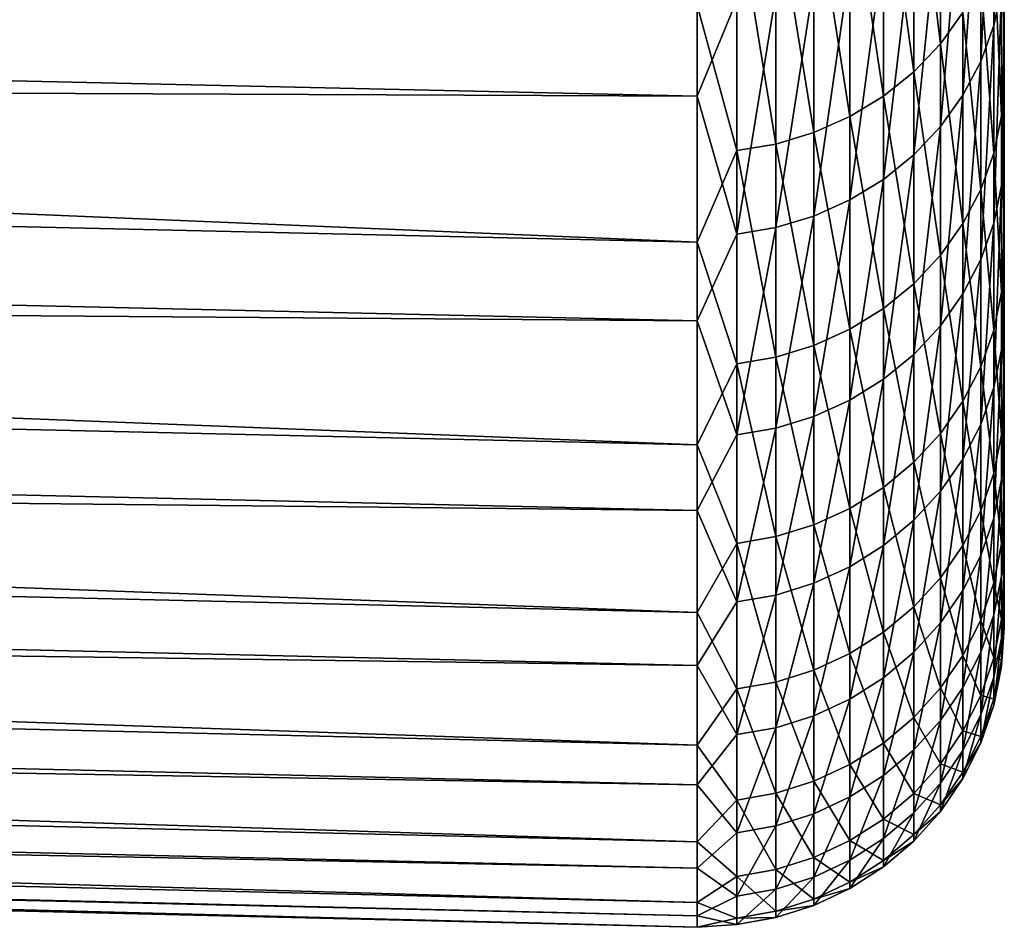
# Model space of a CAD drawing. Header units: metres. Extents: x -2 to 85, y -75 to 96.
# Tile 302 of 444: x 66.71 to 68.35, y 4.51 to 6.03. Entities that reach past the tile are written whole.
import ezdxf

# ---------------------------------------------------------------- set-up
doc = ezdxf.new("R2010")
doc.units = ezdxf.units.M
doc.layers.add('solid_20204500', color=7, linetype='CONTINUOUS')

msp = doc.modelspace()

# ---------------------------------------------------------------- linework, layer by layer
at = {"layer": 'solid_20204500'}
for points in [[(67.838074, 5.655895, -7.239952), (47.400002, 6.119931, -7.089612), (47.400002, 6.506975, -8.188399)], [(67.838074, 6.051271, -8.36237), (67.838074, 5.655895, -7.239952), (47.400002, 6.506975, -8.188399)], [(68.332428, 6.016889, 7.158607), (68.345589, 6.078832, 7.138436), (68.345589, 6.461903, 8.222242)], [(68.332428, 6.401042, 8.245477), (68.332428, 6.016889, 7.158607), (68.345589, 6.461903, 8.222242)], [(68.199074, 6.348354, -8.731403), (68.243469, 6.394224, -8.712906), (68.243469, 5.98678, -7.625116)], [(68.243469, 5.98678, -7.625116), (68.243469, 6.394224, -8.712906), (68.280907, 6.038666, -7.607143)], [(68.310738, 5.957153, 7.17806), (68.332428, 6.016889, 7.158607), (68.332428, 6.401042, 8.245477)], [(68.310738, 6.34235, 8.267882), (68.310738, 5.957153, 7.17806), (68.332428, 6.401042, 8.245477)], [(67.838074, 5.899206, 7.95178), (47.400002, 6.358073, 7.786335), (47.400002, 5.991579, 6.680523)], [(67.838074, 5.899206, 7.95178), (67.838074, 6.330323, 9.060961), (47.400002, 6.358073, 7.786335)], [(68.148514, 6.30835, -8.747536), (68.199074, 6.348354, -8.731403), (68.199074, 5.940044, -7.641304)], [(68.199074, 5.940044, -7.641304), (68.199074, 6.348354, -8.731403), (68.243469, 5.98678, -7.625116)], [(68.280907, 5.90068, 7.19645), (68.310738, 5.957153, 7.17806), (68.310738, 6.34235, 8.267882)], [(68.280907, 6.286865, 8.289064), (68.280907, 5.90068, 7.19645), (68.310738, 6.34235, 8.267882)], [(67.903748, 6.059382, 8.375906), (67.838074, 6.330323, 9.060961), (67.838074, 5.899206, 7.95178)], [(68.092674, 6.274918, -8.761018), (68.148514, 6.30835, -8.747536), (68.148514, 5.899285, -7.655423)], [(68.148514, 5.899285, -7.655423), (68.148514, 6.30835, -8.747536), (68.199074, 5.940044, -7.641304)], [(68.032547, 6.24865, -8.771611), (68.092674, 6.274918, -8.761018), (68.092674, 5.865223, -7.667221)], [(68.092674, 5.865223, -7.667221), (68.092674, 6.274918, -8.761018), (68.148514, 5.899285, -7.655423)], [(68.243469, 5.848468, 7.213452), (68.280907, 5.90068, 7.19645), (68.280907, 6.286865, 8.289064)], [(68.243469, 6.235565, 8.308648), (68.243469, 5.848468, 7.213452), (68.280907, 6.286865, 8.289064)], [(67.9692, 6.23001, -8.779128), (68.032547, 6.24865, -8.771611), (68.032547, 5.83846, -7.676492)], [(68.032547, 5.83846, -7.676492), (68.032547, 6.24865, -8.771611), (68.092674, 5.865223, -7.667221)], [(67.903748, 6.219326, -8.783437), (67.9692, 6.23001, -8.779128), (67.9692, 5.819468, -7.68307)], [(67.9692, 5.819468, -7.68307), (67.9692, 6.23001, -8.779128), (68.032547, 5.83846, -7.676492)], [(68.199074, 5.801439, 7.228766), (68.243469, 5.848468, 7.213452), (68.243469, 6.235565, 8.308648)], [(68.199074, 6.189358, 8.326287), (68.199074, 5.801439, 7.228766), (68.243469, 6.235565, 8.308648)], [(67.903748, 5.808583, -7.686841), (67.838074, 6.051271, -8.36237), (67.903748, 6.219326, -8.783437)], [(67.903748, 5.808583, -7.686841), (67.903748, 6.219326, -8.783437), (67.9692, 5.819468, -7.68307)], [(68.332428, 6.154149, -7.567141), (68.345589, 6.215705, -7.545819), (68.345589, 5.866656, -6.450581)], [(68.345589, 6.215705, -7.545819), (68.349998, 6.167046, -7.194855), (68.349998, 5.988965, -6.630133)], [(68.345589, 5.866656, -6.450581), (68.345589, 6.215705, -7.545819), (68.349998, 5.988965, -6.630133)], [(68.148514, 5.760424, 7.242123), (68.199074, 5.801439, 7.228766), (68.199074, 6.189358, 8.326287)], [(68.148514, 6.14906, 8.341672), (68.148514, 5.760424, 7.242123), (68.199074, 6.189358, 8.326287)], [(68.349998, 5.869179, 6.218609), (68.349998, 5.988965, -6.630133), (68.349998, 6.167046, -7.194855)], [(68.349998, 6.036701, 6.786553), (68.349998, 5.869179, 6.218609), (68.349998, 6.167046, -7.194855)], [(68.092674, 5.726148, 7.253284), (68.148514, 5.760424, 7.242123), (68.148514, 6.14906, 8.341672)], [(68.092674, 6.115383, 8.354527), (68.092674, 5.726148, 7.253284), (68.148514, 6.14906, 8.341672)], [(68.310738, 6.094786, -7.587704), (68.332428, 6.154149, -7.567141), (68.332428, 5.804114, -6.468809)], [(68.332428, 5.804114, -6.468809), (68.332428, 6.154149, -7.567141), (68.345589, 5.866656, -6.450581)], [(67.838074, 5.317876, -6.098949), (47.400002, 5.788993, -5.972534), (47.400002, 6.119931, -7.089612)], [(67.838074, 5.655895, -7.239952), (67.838074, 5.317876, -6.098949), (47.400002, 6.119931, -7.089612)], [(68.032547, 5.699216, 7.262054), (68.092674, 5.726148, 7.253284), (68.092674, 6.115383, 8.354527)], [(68.032547, 6.088922, 8.36463), (68.032547, 5.699216, 7.262054), (68.092674, 6.115383, 8.354527)], [(68.280907, 6.038666, -7.607143), (68.310738, 6.094786, -7.587704), (68.310738, 5.7438, -6.486387)], [(68.310738, 5.7438, -6.486387), (68.310738, 6.094786, -7.587704), (68.332428, 5.804114, -6.468809)], [(67.9692, 5.680105, 7.268278), (68.032547, 5.699216, 7.262054), (68.032547, 6.088922, 8.36463)], [(67.9692, 6.070144, 8.371798), (67.9692, 5.680105, 7.268278), (68.032547, 6.088922, 8.36463)], [(68.332428, 5.687388, 6.053941), (68.345589, 5.750259, 6.036882), (68.345589, 6.078832, 7.138436)], [(68.332428, 6.016889, 7.158607), (68.332428, 5.687388, 6.053941), (68.345589, 6.078832, 7.138436)], [(68.345589, 6.078832, 7.138436), (68.345589, 5.750259, 6.036882), (68.349998, 6.036701, 6.786553)], [(67.903748, 6.059382, 8.375906), (67.838074, 5.899206, 7.95178), (67.903748, 5.669152, 7.271845)], [(67.903748, 5.669152, 7.271845), (67.9692, 5.680105, 7.268278), (67.9692, 6.070144, 8.371798)], [(67.903748, 6.059382, 8.375906), (67.903748, 5.669152, 7.271845), (67.9692, 6.070144, 8.371798)], [(67.903748, 5.808583, -7.686841), (67.838074, 5.655895, -7.239952), (67.838074, 6.051271, -8.36237)], [(68.243469, 5.98678, -7.625116), (68.280907, 6.038666, -7.607143), (68.280907, 5.68678, -6.503005)], [(68.280907, 5.68678, -6.503005), (68.280907, 6.038666, -7.607143), (68.310738, 5.7438, -6.486387)], [(68.345589, 5.750259, 6.036882), (68.349998, 5.869179, 6.218609), (68.349998, 6.036701, 6.786553)], [(68.310738, 5.626757, 6.070392), (68.332428, 5.687388, 6.053941), (68.332428, 6.016889, 7.158607)], [(68.310738, 5.957153, 7.17806), (68.310738, 5.626757, 6.070392), (68.332428, 6.016889, 7.158607)], [(67.838074, 5.524821, 6.822187), (47.400002, 5.991579, 6.680523), (47.400002, 5.68152, 5.55747)], [(67.838074, 5.524821, 6.822187), (67.838074, 5.899206, 7.95178), (47.400002, 5.991579, 6.680523)], [(68.199074, 5.940044, -7.641304), (68.243469, 5.98678, -7.625116), (68.243469, 5.634063, -6.518369)], [(68.243469, 5.634063, -6.518369), (68.243469, 5.98678, -7.625116), (68.280907, 5.68678, -6.503005)], [(68.345589, 5.866656, -6.450581), (68.349998, 5.988965, -6.630133), (68.349998, 5.82563, -6.0615)], [(68.349998, 5.716474, 5.647029), (68.349998, 5.82563, -6.0615), (68.349998, 5.988965, -6.630133)], [(68.349998, 5.869179, 6.218609), (68.349998, 5.716474, 5.647029), (68.349998, 5.988965, -6.630133)], [(68.280907, 5.569438, 6.085944), (68.310738, 5.626757, 6.070392), (68.310738, 5.957153, 7.17806)], [(68.280907, 5.90068, 7.19645), (68.280907, 5.569438, 6.085944), (68.310738, 5.957153, 7.17806)], [(68.148514, 5.899285, -7.655423), (68.199074, 5.940044, -7.641304), (68.199074, 5.586579, -6.532207)], [(68.199074, 5.586579, -6.532207), (68.199074, 5.940044, -7.641304), (68.243469, 5.634063, -6.518369)], [(67.903748, 5.669152, 7.271845), (67.838074, 5.899206, 7.95178), (67.838074, 5.524821, 6.822187)], [(68.092674, 5.865223, -7.667221), (68.148514, 5.899285, -7.655423), (68.148514, 5.545167, -6.544277)], [(68.148514, 5.545167, -6.544277), (68.148514, 5.899285, -7.655423), (68.199074, 5.586579, -6.532207)], [(68.243469, 5.516443, 6.100322), (68.280907, 5.569438, 6.085944), (68.280907, 5.90068, 7.19645)], [(68.243469, 5.848468, 7.213452), (68.243469, 5.516443, 6.100322), (68.280907, 5.90068, 7.19645)], [(68.032547, 5.83846, -7.676492), (68.092674, 5.865223, -7.667221), (68.092674, 5.51056, -6.554363)], [(68.092674, 5.51056, -6.554363), (68.092674, 5.865223, -7.667221), (68.148514, 5.545167, -6.544277)], [(68.332428, 5.804114, -6.468809), (68.345589, 5.866656, -6.450581), (68.345589, 5.572635, -5.339306)], [(68.345589, 5.750259, 6.036882), (68.349998, 5.716474, 5.647029), (68.349998, 5.869179, 6.218609)], [(68.345589, 5.866656, -6.450581), (68.349998, 5.82563, -6.0615), (68.349998, 5.676893, -5.488417)], [(68.345589, 5.572635, -5.339306), (68.345589, 5.866656, -6.450581), (68.349998, 5.676893, -5.488417)], [(68.199074, 5.468709, 6.113274), (68.243469, 5.516443, 6.100322), (68.243469, 5.848468, 7.213452)], [(68.199074, 5.801439, 7.228766), (68.199074, 5.468709, 6.113274), (68.243469, 5.848468, 7.213452)], [(67.9692, 5.819468, -7.68307), (68.032547, 5.83846, -7.676492), (68.032547, 5.483367, -6.562288)], [(68.032547, 5.483367, -6.562288), (68.032547, 5.83846, -7.676492), (68.092674, 5.51056, -6.554363)], [(67.903748, 5.808583, -7.686841), (67.9692, 5.819468, -7.68307), (67.9692, 5.464071, -6.567912)], [(67.9692, 5.464071, -6.567912), (67.9692, 5.819468, -7.68307), (68.032547, 5.483367, -6.562288)], [(68.349998, 5.578448, 5.071273), (68.349998, 5.676893, -5.488417), (68.349998, 5.82563, -6.0615)], [(68.349998, 5.716474, 5.647029), (68.349998, 5.578448, 5.071273), (68.349998, 5.82563, -6.0615)], [(67.903748, 5.453011, -6.571135), (67.838074, 5.655895, -7.239952), (67.903748, 5.808583, -7.686841)], [(67.903748, 5.453011, -6.571135), (67.903748, 5.808583, -7.686841), (67.9692, 5.464071, -6.567912)], [(68.148514, 5.42708, 6.124569), (68.199074, 5.468709, 6.113274), (68.199074, 5.801439, 7.228766)], [(68.148514, 5.760424, 7.242123), (68.148514, 5.42708, 6.124569), (68.199074, 5.801439, 7.228766)], [(68.310738, 5.7438, -6.486387), (68.332428, 5.804114, -6.468809), (68.332428, 5.509262, -5.354394)], [(68.332428, 5.509262, -5.354394), (68.332428, 5.804114, -6.468809), (68.345589, 5.572635, -5.339306)], [(67.838074, 5.038082, -4.94229), (47.400002, 5.514876, -4.83934), (47.400002, 5.788993, -5.972534)], [(67.838074, 5.317876, -6.098949), (67.838074, 5.038082, -4.94229), (47.400002, 5.788993, -5.972534)], [(68.092674, 5.39229, 6.134008), (68.148514, 5.42708, 6.124569), (68.148514, 5.760424, 7.242123)], [(68.092674, 5.726148, 7.253284), (68.092674, 5.39229, 6.134008), (68.148514, 5.760424, 7.242123)], [(68.332428, 5.41336, 4.934224), (68.345589, 5.477004, 4.92032), (68.345589, 5.750259, 6.036882)], [(68.332428, 5.687388, 6.053941), (68.332428, 5.41336, 4.934224), (68.345589, 5.750259, 6.036882)], [(68.345589, 5.750259, 6.036882), (68.345589, 5.477004, 4.92032), (68.349998, 5.716474, 5.647029)], [(68.280907, 5.68678, -6.503005), (68.310738, 5.7438, -6.486387), (68.310738, 5.448146, -5.368944)], [(68.310738, 5.448146, -5.368944), (68.310738, 5.7438, -6.486387), (68.332428, 5.509262, -5.354394)], [(68.032547, 5.364954, 6.141425), (68.092674, 5.39229, 6.134008), (68.092674, 5.726148, 7.253284)], [(68.032547, 5.699216, 7.262054), (68.032547, 5.364954, 6.141425), (68.092674, 5.726148, 7.253284)], [(68.345589, 5.477004, 4.92032), (68.349998, 5.578448, 5.071273), (68.349998, 5.716474, 5.647029)], [(67.9692, 5.345557, 6.146688), (68.032547, 5.364954, 6.141425), (68.032547, 5.699216, 7.262054)], [(67.9692, 5.680105, 7.268278), (67.9692, 5.345557, 6.146688), (68.032547, 5.699216, 7.262054)], [(67.838074, 5.20813, 5.675082), (47.400002, 5.68152, 5.55747), (47.400002, 5.428575, 4.419364)], [(67.838074, 5.20813, 5.675082), (67.838074, 5.524821, 6.822187), (47.400002, 5.68152, 5.55747)], [(68.243469, 5.634063, -6.518369), (68.280907, 5.68678, -6.503005), (68.280907, 5.390369, -5.382699)], [(68.280907, 5.390369, -5.382699), (68.280907, 5.68678, -6.503005), (68.310738, 5.448146, -5.368944)], [(68.310738, 5.351985, 4.947631), (68.332428, 5.41336, 4.934224), (68.332428, 5.687388, 6.053941)], [(68.310738, 5.626757, 6.070392), (68.310738, 5.351985, 4.947631), (68.332428, 5.687388, 6.053941)], [(67.903748, 5.669152, 7.271845), (67.838074, 5.524821, 6.822187), (67.903748, 5.334439, 6.149704)], [(67.903748, 5.334439, 6.149704), (67.9692, 5.345557, 6.146688), (67.9692, 5.680105, 7.268278)], [(67.903748, 5.669152, 7.271845), (67.903748, 5.334439, 6.149704), (67.9692, 5.680105, 7.268278)], [(68.345589, 5.572635, -5.339306), (68.349998, 5.676893, -5.488417), (68.349998, 5.542927, -4.911644)], [(68.349998, 5.455258, 4.492103), (68.349998, 5.542927, -4.911644), (68.349998, 5.676893, -5.488417)], [(68.349998, 5.578448, 5.071273), (68.349998, 5.455258, 4.492103), (68.349998, 5.676893, -5.488417)], [(67.903748, 5.453011, -6.571135), (67.838074, 5.317876, -6.098949), (67.838074, 5.655895, -7.239952)], [(68.199074, 5.586579, -6.532207), (68.243469, 5.634063, -6.518369), (68.243469, 5.336952, -5.395416)], [(68.243469, 5.336952, -5.395416), (68.243469, 5.634063, -6.518369), (68.280907, 5.390369, -5.382699)], [(68.280907, 5.293962, 4.960307), (68.310738, 5.351985, 4.947631), (68.310738, 5.626757, 6.070392)], [(68.280907, 5.569438, 6.085944), (68.280907, 5.293962, 4.960307), (68.310738, 5.626757, 6.070392)], [(68.148514, 5.545167, -6.544277), (68.199074, 5.586579, -6.532207), (68.199074, 5.288837, -5.40687)], [(68.199074, 5.288837, -5.40687), (68.199074, 5.586579, -6.532207), (68.243469, 5.336952, -5.395416)], [(68.243469, 5.240316, 4.972026), (68.280907, 5.293962, 4.960307), (68.280907, 5.569438, 6.085944)], [(68.243469, 5.516443, 6.100322), (68.243469, 5.240316, 4.972026), (68.280907, 5.569438, 6.085944)], [(68.332428, 5.509262, -5.354394), (68.345589, 5.572635, -5.339306), (68.345589, 5.334372, -4.214757)], [(68.345589, 5.477004, 4.92032), (68.349998, 5.455258, 4.492103), (68.349998, 5.578448, 5.071273)], [(68.345589, 5.572635, -5.339306), (68.349998, 5.542927, -4.911644), (68.349998, 5.423965, -4.332103)], [(68.345589, 5.334372, -4.214757), (68.345589, 5.572635, -5.339306), (68.349998, 5.423965, -4.332103)], [(68.092674, 5.51056, -6.554363), (68.148514, 5.545167, -6.544277), (68.148514, 5.246875, -5.416861)], [(68.148514, 5.246875, -5.416861), (68.148514, 5.545167, -6.544277), (68.199074, 5.288837, -5.40687)], [(68.349998, 5.347122, 3.910444), (68.349998, 5.423965, -4.332103), (68.349998, 5.542927, -4.911644)], [(68.349998, 5.455258, 4.492103), (68.349998, 5.347122, 3.910444), (68.349998, 5.542927, -4.911644)], [(67.903748, 5.334439, 6.149704), (67.838074, 5.524821, 6.822187), (67.838074, 5.20813, 5.675082)], [(68.199074, 5.191996, 4.982582), (68.243469, 5.240316, 4.972026), (68.243469, 5.516443, 6.100322)], [(68.199074, 5.468709, 6.113274), (68.199074, 5.191996, 4.982582), (68.243469, 5.516443, 6.100322)], [(67.838074, 4.817231, -3.772945), (47.400002, 5.29868, -3.694599), (47.400002, 5.514876, -4.83934)], [(67.838074, 5.038082, -4.94229), (67.838074, 4.817231, -3.772945), (47.400002, 5.514876, -4.83934)], [(68.032547, 5.483367, -6.562288), (68.092674, 5.51056, -6.554363), (68.092674, 5.211807, -5.425209)], [(68.092674, 5.211807, -5.425209), (68.092674, 5.51056, -6.554363), (68.148514, 5.246875, -5.416861)], [(68.310738, 5.448146, -5.368944), (68.332428, 5.509262, -5.354394), (68.332428, 5.270325, -4.226667)], [(68.332428, 5.270325, -4.226667), (68.332428, 5.509262, -5.354394), (68.345589, 5.334372, -4.214757)], [(67.9692, 5.464071, -6.567912), (68.032547, 5.483367, -6.562288), (68.032547, 5.184254, -5.431769)], [(68.032547, 5.184254, -5.431769), (68.032547, 5.483367, -6.562288), (68.092674, 5.211807, -5.425209)], [(68.148514, 5.149855, 4.991788), (68.199074, 5.191996, 4.982582), (68.199074, 5.468709, 6.113274)], [(68.148514, 5.42708, 6.124569), (68.148514, 5.149855, 4.991788), (68.199074, 5.468709, 6.113274)], [(68.332428, 5.195487, 3.802239), (68.345589, 5.259744, 3.791525), (68.345589, 5.477004, 4.92032)], [(68.332428, 5.41336, 4.934224), (68.332428, 5.195487, 3.802239), (68.345589, 5.477004, 4.92032)], [(68.345589, 5.477004, 4.92032), (68.345589, 5.259744, 3.791525), (68.349998, 5.455258, 4.492103)], [(67.903748, 5.153495, -5.439092), (67.838074, 5.317876, -6.098949), (67.903748, 5.453011, -6.571135)], [(67.903748, 5.453011, -6.571135), (67.9692, 5.464071, -6.567912), (67.9692, 5.164701, -5.436424)], [(67.903748, 5.153495, -5.439092), (67.903748, 5.453011, -6.571135), (67.9692, 5.164701, -5.436424)], [(67.9692, 5.164701, -5.436424), (67.9692, 5.464071, -6.567912), (68.032547, 5.184254, -5.431769)], [(68.345589, 5.259744, 3.791525), (68.349998, 5.347122, 3.910444), (68.349998, 5.455258, 4.492103)], [(68.280907, 5.390369, -5.382699), (68.310738, 5.448146, -5.368944), (68.310738, 5.20856, -4.238153)], [(68.310738, 5.20856, -4.238153), (68.310738, 5.448146, -5.368944), (68.332428, 5.270325, -4.226667)], [(67.838074, 4.949945, 4.513409), (47.400002, 5.428575, 4.419364), (47.400002, 5.233755, 3.270792)], [(67.838074, 4.949945, 4.513409), (67.838074, 5.20813, 5.675082), (47.400002, 5.428575, 4.419364)], [(68.092674, 5.114638, 4.999482), (68.148514, 5.149855, 4.991788), (68.148514, 5.42708, 6.124569)], [(68.092674, 5.39229, 6.134008), (68.092674, 5.114638, 4.999482), (68.148514, 5.42708, 6.124569)], [(68.345589, 5.334372, -4.214757), (68.349998, 5.423965, -4.332103), (68.349998, 5.319898, -3.74924)], [(68.349998, 5.25394, 3.325743), (68.349998, 5.319898, -3.74924), (68.349998, 5.423965, -4.332103)], [(68.349998, 5.347122, 3.910444), (68.349998, 5.25394, 3.325743), (68.349998, 5.423965, -4.332103)], [(68.310738, 5.133519, 3.812571), (68.332428, 5.195487, 3.802239), (68.332428, 5.41336, 4.934224)], [(68.310738, 5.351985, 4.947631), (68.310738, 5.133519, 3.812571), (68.332428, 5.41336, 4.934224)], [(68.032547, 5.086967, 5.005527), (68.092674, 5.114638, 4.999482), (68.092674, 5.39229, 6.134008)], [(68.032547, 5.364954, 6.141425), (68.032547, 5.086967, 5.005527), (68.092674, 5.39229, 6.134008)], [(68.243469, 5.336952, -5.395416), (68.280907, 5.390369, -5.382699), (68.280907, 5.15017, -4.249011)], [(68.280907, 5.15017, -4.249011), (68.280907, 5.390369, -5.382699), (68.310738, 5.20856, -4.238153)], [(67.9692, 5.067331, 5.009816), (68.032547, 5.086967, 5.005527), (68.032547, 5.364954, 6.141425)], [(67.9692, 5.345557, 6.146688), (67.9692, 5.067331, 5.009816), (68.032547, 5.364954, 6.141425)], [(67.903748, 5.056077, 5.012275), (67.9692, 5.067331, 5.009816), (67.9692, 5.345557, 6.146688)], [(67.903748, 5.334439, 6.149704), (67.903748, 5.056077, 5.012275), (67.9692, 5.345557, 6.146688)], [(68.199074, 5.288837, -5.40687), (68.243469, 5.336952, -5.395416), (68.243469, 5.096185, -4.259049)], [(68.243469, 5.096185, -4.259049), (68.243469, 5.336952, -5.395416), (68.280907, 5.15017, -4.249011)], [(68.280907, 5.074936, 3.822339), (68.310738, 5.133519, 3.812571), (68.310738, 5.351985, 4.947631)], [(68.280907, 5.293962, 4.960307), (68.280907, 5.074936, 3.822339), (68.310738, 5.351985, 4.947631)], [(68.345589, 5.259744, 3.791525), (68.349998, 5.25394, 3.325743), (68.349998, 5.347122, 3.910444)], [(67.903748, 5.334439, 6.149704), (67.838074, 5.20813, 5.675082), (67.903748, 5.056077, 5.012275)], [(68.332428, 5.270325, -4.226667), (68.345589, 5.334372, -4.214757), (68.345589, 5.152458, -3.07973)], [(68.345589, 5.334372, -4.214757), (68.349998, 5.319898, -3.74924), (68.349998, 5.230846, -3.163857)], [(68.345589, 5.152458, -3.07973), (68.345589, 5.334372, -4.214757), (68.349998, 5.230846, -3.163857)], [(68.349998, 5.175817, 2.738801), (68.349998, 5.230846, -3.163857), (68.349998, 5.319898, -3.74924)], [(68.349998, 5.25394, 3.325743), (68.349998, 5.175817, 2.738801), (68.349998, 5.319898, -3.74924)], [(67.903748, 5.153495, -5.439092), (67.838074, 5.038082, -4.94229), (67.838074, 5.317876, -6.098949)], [(67.838074, 4.655889, -2.593915), (47.400002, 5.140718, -2.540325), (47.400002, 5.29868, -3.694599)], [(67.838074, 4.817231, -3.772945), (67.838074, 4.655889, -2.593915), (47.400002, 5.29868, -3.694599)], [(68.148514, 5.246875, -5.416861), (68.199074, 5.288837, -5.40687), (68.199074, 5.047558, -4.268091)], [(68.199074, 5.047558, -4.268091), (68.199074, 5.288837, -5.40687), (68.243469, 5.096185, -4.259049)], [(68.243469, 5.020773, 3.831369), (68.280907, 5.074936, 3.822339), (68.280907, 5.293962, 4.960307)], [(68.243469, 5.240316, 4.972026), (68.243469, 5.020773, 3.831369), (68.280907, 5.293962, 4.960307)], [(68.310738, 5.20856, -4.238153), (68.332428, 5.270325, -4.226667), (68.332428, 5.087897, -3.088432)], [(68.332428, 5.087897, -3.088432), (68.332428, 5.270325, -4.226667), (68.345589, 5.152458, -3.07973)], [(68.332428, 5.034308, 2.660801), (68.345589, 5.09902, 2.653304), (68.345589, 5.259744, 3.791525)], [(68.332428, 5.195487, 3.802239), (68.332428, 5.034308, 2.660801), (68.345589, 5.259744, 3.791525)], [(68.345589, 5.259744, 3.791525), (68.345589, 5.09902, 2.653304), (68.349998, 5.25394, 3.325743)], [(68.345589, 5.09902, 2.653304), (68.349998, 5.175817, 2.738801), (68.349998, 5.25394, 3.325743)], [(68.092674, 5.211807, -5.425209), (68.148514, 5.246875, -5.416861), (68.148514, 5.005151, -4.275977)], [(68.148514, 5.005151, -4.275977), (68.148514, 5.246875, -5.416861), (68.199074, 5.047558, -4.268091)], [(68.199074, 4.971987, 3.839503), (68.243469, 5.020773, 3.831369), (68.243469, 5.240316, 4.972026)], [(68.199074, 5.191996, 4.982582), (68.199074, 4.971987, 3.839503), (68.243469, 5.240316, 4.972026)], [(67.838074, 4.750929, 3.34015), (47.400002, 5.233755, 3.270792), (47.400002, 5.097337, 2.113774)], [(67.838074, 4.750929, 3.34015), (67.838074, 4.949945, 4.513409), (47.400002, 5.233755, 3.270792)], [(68.345589, 5.152458, -3.07973), (68.349998, 5.230846, -3.163857), (68.349998, 5.156966, -2.576865)], [(68.349998, 5.112894, 2.150534), (68.349998, 5.156966, -2.576865), (68.349998, 5.230846, -3.163857)], [(68.349998, 5.175817, 2.738801), (68.349998, 5.112894, 2.150534), (68.349998, 5.230846, -3.163857)], [(67.903748, 5.056077, 5.012275), (67.838074, 5.20813, 5.675082), (67.838074, 4.949945, 4.513409)], [(68.032547, 5.184254, -5.431769), (68.092674, 5.211807, -5.425209), (68.092674, 4.969711, -4.282568)], [(68.092674, 4.969711, -4.282568), (68.092674, 5.211807, -5.425209), (68.148514, 5.005151, -4.275977)], [(68.280907, 5.15017, -4.249011), (68.310738, 5.20856, -4.238153), (68.310738, 5.025638, -3.096825)], [(68.310738, 5.025638, -3.096825), (68.310738, 5.20856, -4.238153), (68.332428, 5.087897, -3.088432)], [(68.148514, 4.92944, 3.846597), (68.199074, 4.971987, 3.839503), (68.199074, 5.191996, 4.982582)], [(68.148514, 5.149855, 4.991788), (68.148514, 4.92944, 3.846597), (68.199074, 5.191996, 4.982582)], [(68.310738, 4.971903, 2.668031), (68.332428, 5.034308, 2.660801), (68.332428, 5.195487, 3.802239)], [(68.310738, 5.133519, 3.812571), (68.310738, 4.971903, 2.668031), (68.332428, 5.195487, 3.802239)], [(67.9692, 5.164701, -5.436424), (68.032547, 5.184254, -5.431769), (68.032547, 4.941864, -4.287745)], [(68.032547, 4.941864, -4.287745), (68.032547, 5.184254, -5.431769), (68.092674, 4.969711, -4.282568)], [(68.345589, 5.09902, 2.653304), (68.349998, 5.112894, 2.150534), (68.349998, 5.175817, 2.738801)], [(67.903748, 5.153495, -5.439092), (67.9692, 5.164701, -5.436424), (67.9692, 4.922104, -4.29142)], [(67.9692, 4.922104, -4.29142), (67.9692, 5.164701, -5.436424), (68.032547, 4.941864, -4.287745)], [(68.345589, 5.152458, -3.07973), (68.349998, 5.156966, -2.576865), (68.349998, 5.098191, -1.987699)], [(68.349998, 5.065113, 1.560375), (68.349998, 5.098191, -1.987699), (68.349998, 5.156966, -2.576865)], [(68.349998, 5.112894, 2.150534), (68.349998, 5.065113, 1.560375), (68.349998, 5.156966, -2.576865)], [(67.838074, 4.554471, -1.408226), (47.400002, 5.041358, -1.378678), (47.400002, 5.140718, -2.540325)], [(67.838074, 4.655889, -2.593915), (67.838074, 4.554471, -1.408226), (47.400002, 5.140718, -2.540325)], [(67.903748, 4.910779, -4.293526), (67.838074, 5.038082, -4.94229), (67.903748, 5.153495, -5.439092)], [(67.903748, 4.910779, -4.293526), (67.903748, 5.153495, -5.439092), (67.9692, 4.922104, -4.29142)], [(68.092674, 4.893883, 3.852526), (68.148514, 4.92944, 3.846597), (68.148514, 5.149855, 4.991788)], [(68.092674, 5.114638, 4.999482), (68.092674, 4.893883, 3.852526), (68.148514, 5.149855, 4.991788)], [(68.243469, 5.096185, -4.259049), (68.280907, 5.15017, -4.249011), (68.280907, 4.966778, -3.104759)], [(68.280907, 4.966778, -3.104759), (68.280907, 5.15017, -4.249011), (68.310738, 5.025638, -3.096825)], [(68.332428, 5.087897, -3.088432), (68.345589, 5.152458, -3.07973), (68.345589, 5.027348, -1.937046)], [(68.345589, 5.027348, -1.937046), (68.345589, 5.152458, -3.07973), (68.349998, 5.098191, -1.987699)], [(68.280907, 4.912906, 2.674867), (68.310738, 4.971903, 2.668031), (68.310738, 5.133519, 3.812571)], [(68.280907, 5.074936, 3.822339), (68.280907, 4.912906, 2.674867), (68.310738, 5.133519, 3.812571)], [(68.032547, 4.865945, 3.857184), (68.092674, 4.893883, 3.852526), (68.092674, 5.114638, 4.999482)], [(68.032547, 5.086967, 5.005527), (68.032547, 4.865945, 3.857184), (68.092674, 5.114638, 4.999482)], [(68.345589, 4.995232, 1.508486), (68.349998, 5.065113, 1.560375), (68.349998, 5.112894, 2.150534)], [(68.345589, 5.09902, 2.653304), (68.345589, 4.995232, 1.508486), (68.349998, 5.112894, 2.150534)], [(67.838074, 4.611593, 2.158317), (47.400002, 5.097337, 2.113774), (47.400002, 5.019648, 0.950476)], [(67.838074, 4.611593, 2.158317), (67.838074, 4.750929, 3.34015), (47.400002, 5.097337, 2.113774)], [(68.199074, 5.047558, -4.268091), (68.243469, 5.096185, -4.259049), (68.243469, 4.91236, -3.112094)], [(68.243469, 4.91236, -3.112094), (68.243469, 5.096185, -4.259049), (68.280907, 4.966778, -3.104759)], [(68.332428, 4.930226, 1.512748), (68.345589, 4.995232, 1.508486), (68.345589, 5.09902, 2.653304)], [(68.332428, 5.034308, 2.660801), (68.332428, 4.930226, 1.512748), (68.345589, 5.09902, 2.653304)], [(68.345589, 5.027348, -1.937046), (68.349998, 5.098191, -1.987699), (68.349998, 5.054582, -1.397198)], [(68.349998, 5.03252, 0.969163), (68.349998, 5.054582, -1.397198), (68.349998, 5.098191, -1.987699)], [(68.349998, 5.065113, 1.560375), (68.349998, 5.03252, 0.969163), (68.349998, 5.098191, -1.987699)], [(67.9692, 4.846119, 3.86049), (68.032547, 4.865945, 3.857184), (68.032547, 5.086967, 5.005527)], [(67.9692, 5.067331, 5.009816), (67.9692, 4.846119, 3.86049), (68.032547, 5.086967, 5.005527)], [(68.243469, 4.85836, 2.681187), (68.280907, 4.912906, 2.674867), (68.280907, 5.074936, 3.822339)], [(68.243469, 5.020773, 3.831369), (68.243469, 4.85836, 2.681187), (68.280907, 5.074936, 3.822339)], [(68.310738, 5.025638, -3.096825), (68.332428, 5.087897, -3.088432), (68.332428, 4.962433, -1.942519)], [(68.332428, 4.962433, -1.942519), (68.332428, 5.087897, -3.088432), (68.345589, 5.027348, -1.937046)], [(67.903748, 4.834756, 3.862384), (67.9692, 4.846119, 3.86049), (67.9692, 5.067331, 5.009816)], [(67.903748, 5.056077, 5.012275), (67.903748, 4.834756, 3.862384), (67.9692, 5.067331, 5.009816)], [(68.345589, 4.995232, 1.508486), (68.349998, 5.03252, 0.969163), (68.349998, 5.065113, 1.560375)], [(67.838074, 4.513238, -0.218922), (47.400002, 5.000999, -0.214376), (47.400002, 5.041358, -1.378678)], [(67.838074, 4.554471, -1.408226), (67.838074, 4.513238, -0.218922), (47.400002, 5.041358, -1.378678)], [(67.903748, 5.056077, 5.012275), (67.838074, 4.949945, 4.513409), (67.903748, 4.834756, 3.862384)], [(68.148514, 5.005151, -4.275977), (68.199074, 5.047558, -4.268091), (68.199074, 4.863343, -3.118701)], [(68.199074, 4.863343, -3.118701), (68.199074, 5.047558, -4.268091), (68.243469, 4.91236, -3.112094)], [(68.345589, 5.027348, -1.937046), (68.349998, 5.054582, -1.397198), (68.349998, 5.026225, -0.806256)], [(68.349998, 5.015186, 0.377795), (68.349998, 5.026225, -0.806256), (68.349998, 5.054582, -1.397198)], [(68.349998, 5.03252, 0.969163), (68.349998, 5.015186, 0.377795), (68.349998, 5.054582, -1.397198)], [(67.903748, 4.910779, -4.293526), (67.838074, 4.817231, -3.772945), (67.838074, 5.038082, -4.94229)], [(68.280907, 4.966778, -3.104759), (68.310738, 5.025638, -3.096825), (68.310738, 4.899832, -1.947798)], [(68.310738, 4.867538, 1.516859), (68.332428, 4.930226, 1.512748), (68.332428, 5.034308, 2.660801)], [(68.310738, 4.971903, 2.668031), (68.310738, 4.867538, 1.516859), (68.332428, 5.034308, 2.660801)], [(68.310738, 4.899832, -1.947798), (68.310738, 5.025638, -3.096825), (68.332428, 4.962433, -1.942519)], [(68.332428, 4.962433, -1.942519), (68.345589, 5.027348, -1.937046), (68.345589, 4.959351, -0.789545)], [(68.345589, 4.948637, 0.359918), (68.349998, 5.015186, 0.377795), (68.349998, 5.03252, 0.969163)], [(68.345589, 4.995232, 1.508486), (68.345589, 4.948637, 0.359918), (68.349998, 5.03252, 0.969163)], [(68.345589, 4.959351, -0.789545), (68.345589, 5.027348, -1.937046), (68.349998, 5.026225, -0.806256)], [(68.345589, 4.959351, -0.789545), (68.349998, 5.026225, -0.806256), (68.349998, 5.013093, -0.214302)], [(68.349998, 5.015186, 0.377795), (68.349998, 5.013093, -0.214302), (68.349998, 5.026225, -0.806256)], [(67.838074, 4.532295, 0.970944), (47.400002, 5.019648, 0.950476), (47.400002, 5.000999, -0.214376)], [(67.838074, 4.532295, 0.970944), (67.838074, 4.611593, 2.158317), (47.400002, 5.019648, 0.950476)], [(68.199074, 4.809229, 2.686879), (68.243469, 4.85836, 2.681187), (68.243469, 5.020773, 3.831369)], [(68.199074, 4.971987, 3.839503), (68.199074, 4.809229, 2.686879), (68.243469, 5.020773, 3.831369)], [(68.345589, 4.948637, 0.359918), (68.349998, 5.013093, -0.214302), (68.349998, 5.015186, 0.377795)], [(68.345589, 4.948637, 0.359918), (68.345589, 4.959351, -0.789545), (68.349998, 5.013093, -0.214302)], [(67.838074, 4.513238, -0.218922), (67.838074, 4.532295, 0.970944), (47.400002, 5.000999, -0.214376)], [(68.092674, 4.969711, -4.282568), (68.148514, 5.005151, -4.275977), (68.148514, 4.820595, -3.124463)], [(68.148514, 4.820595, -3.124463), (68.148514, 5.005151, -4.275977), (68.199074, 4.863343, -3.118701)], [(68.332428, 4.8835, 0.360935), (68.345589, 4.948637, 0.359918), (68.345589, 4.995232, 1.508486)], [(68.332428, 4.930226, 1.512748), (68.332428, 4.8835, 0.360935), (68.345589, 4.995232, 1.508486)], [(68.032547, 4.941864, -4.287745), (68.092674, 4.969711, -4.282568), (68.092674, 4.784871, -3.129279)], [(68.092674, 4.784871, -3.129279), (68.092674, 4.969711, -4.282568), (68.148514, 4.820595, -3.124463)], [(68.148514, 4.766381, 2.691843), (68.199074, 4.809229, 2.686879), (68.199074, 4.971987, 3.839503)], [(68.148514, 4.92944, 3.846597), (68.148514, 4.766381, 2.691843), (68.199074, 4.971987, 3.839503)], [(68.243469, 4.91236, -3.112094), (68.280907, 4.966778, -3.104759), (68.280907, 4.840651, -1.952788)], [(68.280907, 4.808274, 1.520745), (68.310738, 4.867538, 1.516859), (68.310738, 4.971903, 2.668031)], [(68.280907, 4.912906, 2.674867), (68.280907, 4.808274, 1.520745), (68.310738, 4.971903, 2.668031)], [(68.280907, 4.840651, -1.952788), (68.280907, 4.966778, -3.104759), (68.310738, 4.899832, -1.947798)], [(68.310738, 4.899832, -1.947798), (68.332428, 4.962433, -1.942519), (68.332428, 4.894244, -0.791776)], [(68.332428, 4.894244, -0.791776), (68.332428, 4.962433, -1.942519), (68.345589, 4.959351, -0.789545)], [(68.332428, 4.894244, -0.791776), (68.345589, 4.959351, -0.789545), (68.345589, 4.948637, 0.359918)], [(67.903748, 4.834756, 3.862384), (67.838074, 4.949945, 4.513409), (67.838074, 4.750929, 3.34015)], [(67.9692, 4.922104, -4.29142), (68.032547, 4.941864, -4.287745), (68.032547, 4.756801, -3.133062)], [(68.032547, 4.756801, -3.133062), (68.032547, 4.941864, -4.287745), (68.092674, 4.784871, -3.129279)], [(68.332428, 4.8835, 0.360935), (68.332428, 4.894244, -0.791776), (68.345589, 4.948637, 0.359918)], [(68.092674, 4.730573, 2.695992), (68.148514, 4.766381, 2.691843), (68.148514, 4.92944, 3.846597)], [(68.092674, 4.893883, 3.852526), (68.092674, 4.730573, 2.695992), (68.148514, 4.92944, 3.846597)], [(68.310738, 4.820684, 0.361915), (68.332428, 4.8835, 0.360935), (68.332428, 4.930226, 1.512748)], [(68.310738, 4.867538, 1.516859), (68.310738, 4.820684, 0.361915), (68.332428, 4.930226, 1.512748)], [(67.903748, 4.725465, -3.137286), (67.838074, 4.817231, -3.772945), (67.903748, 4.910779, -4.293526)], [(67.903748, 4.910779, -4.293526), (67.9692, 4.922104, -4.29142), (67.9692, 4.736882, -3.135747)], [(67.903748, 4.725465, -3.137286), (67.903748, 4.910779, -4.293526), (67.9692, 4.736882, -3.135747)], [(67.9692, 4.736882, -3.135747), (67.9692, 4.922104, -4.29142), (68.032547, 4.756801, -3.133062)], [(68.199074, 4.863343, -3.118701), (68.243469, 4.91236, -3.112094), (68.243469, 4.785934, -1.957401)], [(68.243469, 4.753481, 1.524338), (68.280907, 4.808274, 1.520745), (68.280907, 4.912906, 2.674867)], [(68.243469, 4.85836, 2.681187), (68.243469, 4.753481, 1.524338), (68.280907, 4.912906, 2.674867)], [(68.243469, 4.785934, -1.957401), (68.243469, 4.91236, -3.112094), (68.280907, 4.840651, -1.952788)], [(68.032547, 4.702437, 2.699252), (68.092674, 4.730573, 2.695992), (68.092674, 4.893883, 3.852526)], [(68.032547, 4.865945, 3.857184), (68.032547, 4.702437, 2.699252), (68.092674, 4.893883, 3.852526)], [(68.280907, 4.840651, -1.952788), (68.310738, 4.899832, -1.947798), (68.310738, 4.831458, -0.793928)], [(68.310738, 4.831458, -0.793928), (68.310738, 4.899832, -1.947798), (68.332428, 4.894244, -0.791776)], [(68.310738, 4.831458, -0.793928), (68.332428, 4.894244, -0.791776), (68.332428, 4.8835, 0.360935)], [(68.310738, 4.820684, 0.361915), (68.310738, 4.831458, -0.793928), (68.332428, 4.8835, 0.360935)], [(67.9692, 4.682472, 2.701565), (68.032547, 4.702437, 2.699252), (68.032547, 4.865945, 3.857184)], [(67.9692, 4.846119, 3.86049), (67.9692, 4.682472, 2.701565), (68.032547, 4.865945, 3.857184)], [(68.148514, 4.820595, -3.124463), (68.199074, 4.863343, -3.118701), (68.199074, 4.73665, -1.961557)], [(68.199074, 4.73665, -1.961557), (68.199074, 4.863343, -3.118701), (68.243469, 4.785934, -1.957401)], [(68.280907, 4.7613, 0.362843), (68.310738, 4.820684, 0.361915), (68.310738, 4.867538, 1.516859)], [(68.280907, 4.808274, 1.520745), (68.280907, 4.7613, 0.362843), (68.310738, 4.867538, 1.516859)], [(67.903748, 4.671029, 2.702891), (67.9692, 4.682472, 2.701565), (67.9692, 4.846119, 3.86049)], [(67.903748, 4.834756, 3.862384), (67.903748, 4.671029, 2.702891), (67.9692, 4.846119, 3.86049)], [(68.199074, 4.704127, 1.527574), (68.243469, 4.753481, 1.524338), (68.243469, 4.85836, 2.681187)], [(68.199074, 4.809229, 2.686879), (68.199074, 4.704127, 1.527574), (68.243469, 4.85836, 2.681187)], [(67.903748, 4.834756, 3.862384), (67.838074, 4.750929, 3.34015), (67.903748, 4.671029, 2.702891)], [(68.243469, 4.785934, -1.957401), (68.280907, 4.840651, -1.952788), (68.280907, 4.772101, -0.795962)], [(68.280907, 4.772101, -0.795962), (68.280907, 4.840651, -1.952788), (68.310738, 4.831458, -0.793928)], [(68.280907, 4.772101, -0.795962), (68.310738, 4.831458, -0.793928), (68.310738, 4.820684, 0.361915)], [(67.903748, 4.725465, -3.137286), (67.838074, 4.655889, -2.593915), (67.838074, 4.817231, -3.772945)], [(68.092674, 4.784871, -3.129279), (68.148514, 4.820595, -3.124463), (68.148514, 4.693667, -1.965181)], [(68.148514, 4.693667, -1.965181), (68.148514, 4.820595, -3.124463), (68.199074, 4.73665, -1.961557)], [(68.280907, 4.7613, 0.362843), (68.280907, 4.772101, -0.795962), (68.310738, 4.820684, 0.361915)], [(68.148514, 4.661085, 1.530397), (68.199074, 4.704127, 1.527574), (68.199074, 4.809229, 2.686879)], [(68.148514, 4.766381, 2.691843), (68.148514, 4.661085, 1.530397), (68.199074, 4.809229, 2.686879)], [(68.243469, 4.706396, 0.3637), (68.280907, 4.7613, 0.362843), (68.280907, 4.808274, 1.520745)], [(68.243469, 4.753481, 1.524338), (68.243469, 4.706396, 0.3637), (68.280907, 4.808274, 1.520745)], [(68.032547, 4.756801, -3.133062), (68.092674, 4.784871, -3.129279), (68.092674, 4.657747, -1.96821)], [(68.092674, 4.657747, -1.96821), (68.092674, 4.784871, -3.129279), (68.148514, 4.693667, -1.965181)], [(68.199074, 4.73665, -1.961557), (68.243469, 4.785934, -1.957401), (68.243469, 4.717223, -0.797843)], [(68.243469, 4.717223, -0.797843), (68.243469, 4.785934, -1.957401), (68.280907, 4.772101, -0.795962)], [(68.092674, 4.625114, 1.532755), (68.148514, 4.661085, 1.530397), (68.148514, 4.766381, 2.691843)], [(68.092674, 4.730573, 2.695992), (68.092674, 4.625114, 1.532755), (68.148514, 4.766381, 2.691843)], [(68.243469, 4.717223, -0.797843), (68.280907, 4.772101, -0.795962), (68.280907, 4.7613, 0.362843)], [(68.243469, 4.706396, 0.3637), (68.243469, 4.717223, -0.797843), (68.280907, 4.7613, 0.362843)], [(67.903748, 4.671029, 2.702891), (67.838074, 4.750929, 3.34015), (67.838074, 4.611593, 2.158317)], [(67.9692, 4.736882, -3.135747), (68.032547, 4.756801, -3.133062), (68.032547, 4.629524, -1.97059)], [(68.032547, 4.629524, -1.97059), (68.032547, 4.756801, -3.133062), (68.092674, 4.657747, -1.96821)], [(68.199074, 4.656942, 0.364472), (68.243469, 4.706396, 0.3637), (68.243469, 4.753481, 1.524338)], [(68.199074, 4.704127, 1.527574), (68.199074, 4.656942, 0.364472), (68.243469, 4.753481, 1.524338)], [(67.903748, 4.725465, -3.137286), (67.9692, 4.736882, -3.135747), (67.9692, 4.609496, -1.972279)], [(67.9692, 4.609496, -1.972279), (67.9692, 4.736882, -3.135747), (68.032547, 4.629524, -1.97059)], [(68.032547, 4.596851, 1.534609), (68.092674, 4.625114, 1.532755), (68.092674, 4.730573, 2.695992)], [(68.032547, 4.702437, 2.699252), (68.032547, 4.596851, 1.534609), (68.092674, 4.730573, 2.695992)], [(68.148514, 4.693667, -1.965181), (68.199074, 4.73665, -1.961557), (68.199074, 4.667792, -0.799536)], [(68.199074, 4.667792, -0.799536), (68.199074, 4.73665, -1.961557), (68.243469, 4.717223, -0.797843)], [(67.903748, 4.598017, -1.973247), (67.838074, 4.655889, -2.593915), (67.903748, 4.725465, -3.137286)], [(67.903748, 4.598017, -1.973247), (67.903748, 4.725465, -3.137286), (67.9692, 4.609496, -1.972279)], [(68.199074, 4.667792, -0.799536), (68.243469, 4.717223, -0.797843), (68.243469, 4.706396, 0.3637)], [(67.9692, 4.576796, 1.535924), (68.032547, 4.596851, 1.534609), (68.032547, 4.702437, 2.699252)], [(67.9692, 4.682472, 2.701565), (67.9692, 4.576796, 1.535924), (68.032547, 4.702437, 2.699252)], [(68.148514, 4.613813, 0.365145), (68.199074, 4.656942, 0.364472), (68.199074, 4.704127, 1.527574)], [(68.148514, 4.661085, 1.530397), (68.148514, 4.613813, 0.365145), (68.199074, 4.704127, 1.527574)], [(68.199074, 4.656942, 0.364472), (68.199074, 4.667792, -0.799536), (68.243469, 4.706396, 0.3637)], [(67.903748, 4.5653, 1.536678), (67.9692, 4.576796, 1.535924), (67.9692, 4.682472, 2.701565)], [(67.903748, 4.671029, 2.702891), (67.903748, 4.5653, 1.536678), (67.9692, 4.682472, 2.701565)], [(68.092674, 4.657747, -1.96821), (68.148514, 4.693667, -1.965181), (68.148514, 4.624683, -0.801014)], [(68.148514, 4.624683, -0.801014), (68.148514, 4.693667, -1.965181), (68.199074, 4.667792, -0.799536)], [(67.903748, 4.671029, 2.702891), (67.838074, 4.611593, 2.158317), (67.903748, 4.5653, 1.536678)], [(68.148514, 4.624683, -0.801014), (68.199074, 4.667792, -0.799536), (68.199074, 4.656942, 0.364472)], [(67.903748, 4.598017, -1.973247), (67.838074, 4.554471, -1.408226), (67.838074, 4.655889, -2.593915)], [(68.032547, 4.629524, -1.97059), (68.092674, 4.657747, -1.96821), (68.092674, 4.588656, -0.802248)], [(68.092674, 4.57777, 0.365708), (68.148514, 4.613813, 0.365145), (68.148514, 4.661085, 1.530397)], [(68.092674, 4.625114, 1.532755), (68.092674, 4.57777, 0.365708), (68.148514, 4.661085, 1.530397)], [(68.092674, 4.588656, -0.802248), (68.092674, 4.657747, -1.96821), (68.148514, 4.624683, -0.801014)], [(68.148514, 4.613813, 0.365145), (68.148514, 4.624683, -0.801014), (68.199074, 4.656942, 0.364472)], [(67.9692, 4.609496, -1.972279), (68.032547, 4.629524, -1.97059), (68.032547, 4.560349, -0.803218)], [(68.032547, 4.560349, -0.803218), (68.032547, 4.629524, -1.97059), (68.092674, 4.588656, -0.802248)], [(68.032547, 4.549449, 0.36615), (68.092674, 4.57777, 0.365708), (68.092674, 4.625114, 1.532755)], [(68.032547, 4.596851, 1.534609), (68.032547, 4.549449, 0.36615), (68.092674, 4.625114, 1.532755)], [(68.092674, 4.588656, -0.802248), (68.148514, 4.624683, -0.801014), (68.148514, 4.613813, 0.365145)], [(68.092674, 4.57777, 0.365708), (68.092674, 4.588656, -0.802248), (68.148514, 4.613813, 0.365145)], [(67.903748, 4.5653, 1.536678), (67.838074, 4.611593, 2.158317), (67.838074, 4.532295, 0.970944)], [(67.903748, 4.528749, -0.804301), (67.838074, 4.554471, -1.408226), (67.903748, 4.598017, -1.973247)], [(67.903748, 4.598017, -1.973247), (67.9692, 4.609496, -1.972279), (67.9692, 4.540262, -0.803907)], [(67.903748, 4.528749, -0.804301), (67.903748, 4.598017, -1.973247), (67.9692, 4.540262, -0.803907)], [(67.9692, 4.540262, -0.803907), (67.9692, 4.609496, -1.972279), (68.032547, 4.560349, -0.803218)], [(67.9692, 4.529353, 0.366464), (68.032547, 4.549449, 0.36615), (68.032547, 4.596851, 1.534609)], [(67.9692, 4.576796, 1.535924), (67.9692, 4.529353, 0.366464), (68.032547, 4.596851, 1.534609)], [(68.032547, 4.560349, -0.803218), (68.092674, 4.588656, -0.802248), (68.092674, 4.57777, 0.365708)], [(67.903748, 4.5653, 1.536678), (67.838074, 4.532295, 0.970944), (67.903748, 4.517835, 0.366644)], [(67.903748, 4.517835, 0.366644), (67.9692, 4.529353, 0.366464), (67.9692, 4.576796, 1.535924)], [(67.903748, 4.5653, 1.536678), (67.903748, 4.517835, 0.366644), (67.9692, 4.576796, 1.535924)], [(68.032547, 4.549449, 0.36615), (68.032547, 4.560349, -0.803218), (68.092674, 4.57777, 0.365708)], [(67.903748, 4.528749, -0.804301), (67.838074, 4.513238, -0.218922), (67.838074, 4.554471, -1.408226)], [(67.9692, 4.540262, -0.803907), (68.032547, 4.560349, -0.803218), (68.032547, 4.549449, 0.36615)], [(67.9692, 4.529353, 0.366464), (67.9692, 4.540262, -0.803907), (68.032547, 4.549449, 0.36615)], [(67.903748, 4.517835, 0.366644), (67.838074, 4.532295, 0.970944), (67.838074, 4.513238, -0.218922)], [(67.903748, 4.528749, -0.804301), (67.9692, 4.540262, -0.803907), (67.9692, 4.529353, 0.366464)], [(67.903748, 4.517835, 0.366644), (67.838074, 4.513238, -0.218922), (67.903748, 4.528749, -0.804301)], [(67.903748, 4.517835, 0.366644), (67.903748, 4.528749, -0.804301), (67.9692, 4.529353, 0.366464)]]:
    msp.add_3dface(points, dxfattribs=at)

doc.saveas('drawing.dxf')
